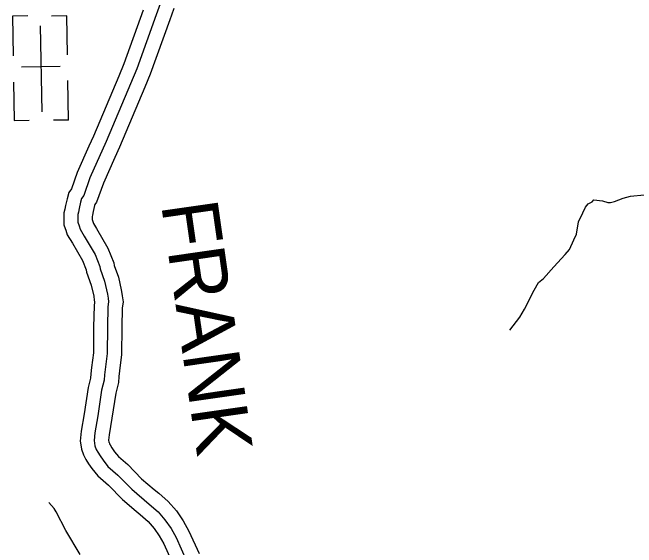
# Model space of a CAD drawing. Extents: x 1551132 to 1791609, y 378168 to 563823.
# Drawn here: x 1669588 to 1673680, y 427464 to 430970 of the extents above; entities that cross this region are included whole.
import ezdxf

# ---------------------------------------------------------------- set-up
doc = ezdxf.new("R2010")
doc.units = 0
for name, color, linetype in [('DESIGN - ROW - Right-of-Way and Easement Labels', 7, 'Continuous'), ('DESIGN - TRANSPORTATION - Text', 7, 'Continuous'), ('DESIGN - UTILITIES - Cable (Underground) with Text', 7, 'Continuous'), ('SURVEY - PROPERTY - Owners', 7, 'Continuous')]:
    doc.layers.add(name, color=color, linetype=linetype)

msp = doc.modelspace()

# ---------------------------------------------------------------- linework, layer by layer
at = {"layer": 'DESIGN - TRANSPORTATION - Text'}
for points in [[(1672849.134, 428887.566), (1672914.091, 428972.893), (1672944.69, 429026.586), (1673008.072, 429149.981), (1673036.63, 429199.699), (1673068.937, 429227.342), (1673137.786, 429302.61), (1673212.692, 429383.821), (1673241.075, 429417.522), (1673267.766, 429479.273), (1673286.182, 429517.099), (1673299.074, 429597.035), (1673327.74, 429656.761), (1673344.164, 429694.612), (1673362.414, 429716.421), (1673388.547, 429728.122), (1673400.696, 429741.997), (1673456.628, 429735.322), (1673492.519, 429724.888), (1673508.519, 429724.697), (1673534.585, 429730.397), (1673592.85, 429753.731), (1673640.982, 429765.173), (1673729.097, 429774.14)], [(1670031.641, 427417.684), (1669936.885, 427574.563), (1669873.845, 427697.183), (1669862.012, 427719.292), (1669826.346, 427759.602)]]:
    msp.add_lwpolyline(points, dxfattribs=at)
at = {"layer": 'DESIGN - UTILITIES - Cable (Underground) with Text'}
for p, q in [((1669587.619, 430945.823), (1669592.206, 430685.033)), ((1669687.288, 430947.59), (1669588.236, 430945.823)), ((1669944.027, 430948.118), (1669844.283, 430946.359)), ((1669948.43, 430691.371), (1669943.944, 430948.118)), ((1669899.68, 430616.127), (1669646.108, 430611.682)), ((1669595.199, 430514.129), (1669599.552, 430262.707)), ((1669955.877, 430264.961), (1669951.341, 430523.025)), ((1669599.686, 430262.707), (1669697.938, 430264.425)), ((1669955.702, 430264.961), (1669856.217, 430263.193))]:
    msp.add_line(p, q, dxfattribs=at)
msp.add_lwpolyline([(1669769.699, 430881.59), (1669779.564, 430318.635)], dxfattribs=at)
at = {"layer": 'SURVEY - PROPERTY - Owners'}
for points in [[(1670556.805, 431025.838), (1670530.114, 430953.994), (1670402.717, 430600.751), (1670202.146, 430124.039), (1670095.874, 429886.749), (1670054.758, 429770.988), (1670040.575, 429751.096), (1670034.342, 429727.12), (1670023.934, 429685.169), (1670019.7, 429661.177), (1670015.551, 429645.193), (1670015.234, 429613.159), (1670015.059, 429595.133), (1670024.817, 429571.008), (1670030.6, 429548.924), (1670058.149, 429504.606), (1670128.939, 429383.769), (1670160.155, 429305.367), (1670161.997, 429289.334), (1670191.196, 429208.948), (1670210.362, 429124.654), (1670214.104, 429098.587), (1670217.854, 429072.511), (1670213.537, 429040.51), (1670210.246, 428908.374), (1670208.546, 428734.161), (1670191.179, 428594.14), (1670188.854, 428560.114), (1670172.213, 428494.188), (1670146.58, 428326.217), (1670127.497, 428214.247), (1670123.006, 428164.229), (1670128.672, 428130.128), (1670136.43, 428106.027), (1670146.247, 428087.91), (1670162.005, 428063.726), (1670181.721, 428035.501), (1670213.312, 427995.141), (1670278.727, 427938.448), (1670369.775, 427845.454), (1670484.772, 427748.227), (1670542.246, 427697.609), (1670587.711, 427645.107), (1670627.144, 427588.656), (1670660.534, 427528.263), (1670727.066, 427381.434)], [(1670444.933, 430985.178), (1670318.194, 430633.752), (1670283.978, 430552.417), (1670118.94, 430160.173), (1670089.357, 430094.105), (1670011.609, 429920.525), (1669973.535, 429813.314), (1669957.002, 429790.122), (1669946.427, 429749.454), (1669935.144, 429703.994), (1669931.003, 429680.485), (1669924.961, 429657.218), (1669924.536, 429614.05), (1669924.178, 429577.899), (1669933.677, 429554.424), (1669938.544, 429542.398), (1669946.327, 429512.681), (1669980.485, 429457.721), (1670047.208, 429343.835), (1670071.416, 429283.025), (1670073.099, 429268.383), (1670104.007, 429183.306), (1670120.506, 429110.729), (1670121.098, 429108.12), (1670124.323, 429085.687), (1670126.273, 429072.111), (1670122.981, 429047.727), (1670119.548, 428909.949), (1670117.898, 428740.202), (1670105.94, 428643.808), (1670100.856, 428602.824), (1670098.915, 428574.423), (1670083.198, 428512.171), (1670057.032, 428340.684), (1670037.474, 428225.939), (1670031.624, 428160.787), (1670037.691, 428124.32), (1670040.283, 428108.694), (1670052.666, 428070.218), (1670068.249, 428041.467), (1670086.806, 428012.975), (1670108.773, 427981.533), (1670147.288, 427932.331), (1670216.512, 427872.33), (1670307.951, 427778.936), (1670397.999, 427702.809), (1670425.507, 427679.55), (1670477.697, 427633.59), (1670516.054, 427589.289), (1670550.062, 427540.605), (1670579.403, 427487.528), (1670646.01, 427340.541)], [(1670646.178, 430995.662), (1670630.312, 430952.927), (1670618.654, 430921.577), (1670490.582, 430566.451), (1670454.491, 430480.673), (1670288.636, 430086.479), (1670258.195, 430018.486), (1670183.463, 429851.64), (1670139.189, 429726.987), (1670127.448, 429710.52), (1670125.731, 429703.903), (1670116.223, 429665.602), (1670111.907, 429641.101), (1670109.723, 429632.693), (1670109.523, 429613.042), (1670114.498, 429600.75), (1670118.206, 429586.6), (1670138.881, 429553.34), (1670213.904, 429425.279), (1670252.395, 429328.593), (1670254.403, 429311.109), (1670281.836, 429235.599), (1670300.894, 429151.755), (1670303.152, 429141.838), (1670307.435, 429111.996), (1670313.052, 429072.928), (1670307.668, 429033.01), (1670304.527, 428906.74), (1670302.777, 428727.877), (1670289.527, 428621.033), (1670285.069, 428585.115), (1670282.344, 428545.239), (1670264.744, 428475.496), (1670239.67, 428311.183), (1670221.078, 428202.088), (1670217.995, 428167.804), (1670220.187, 428154.62), (1670220.553, 428152.404), (1670223.503, 428143.254), (1670227.328, 428136.187), (1670240.17, 428116.478), (1670257.552, 428091.602), (1670281.944, 428060.435), (1670343.4, 428007.175), (1670434.04, 427914.598), (1670517.438, 427844.087), (1670546.379, 427819.62), (1670609.344, 427764.16), (1670662.201, 427703.126), (1670707.267, 427638.607), (1670744.866, 427570.605), (1670811.322, 427423.935)]]:
    msp.add_lwpolyline(points, dxfattribs=at)

# ---------------------------------------------------------------- texts
at = {"layer": 'DESIGN - ROW - Right-of-Way and Easement Labels'}
msp.add_text('FRANK', height=370.0093, rotation=278.16775, dxfattribs=at).set_placement((1670561.954, 429711.186))

doc.saveas('drawing.dxf')
